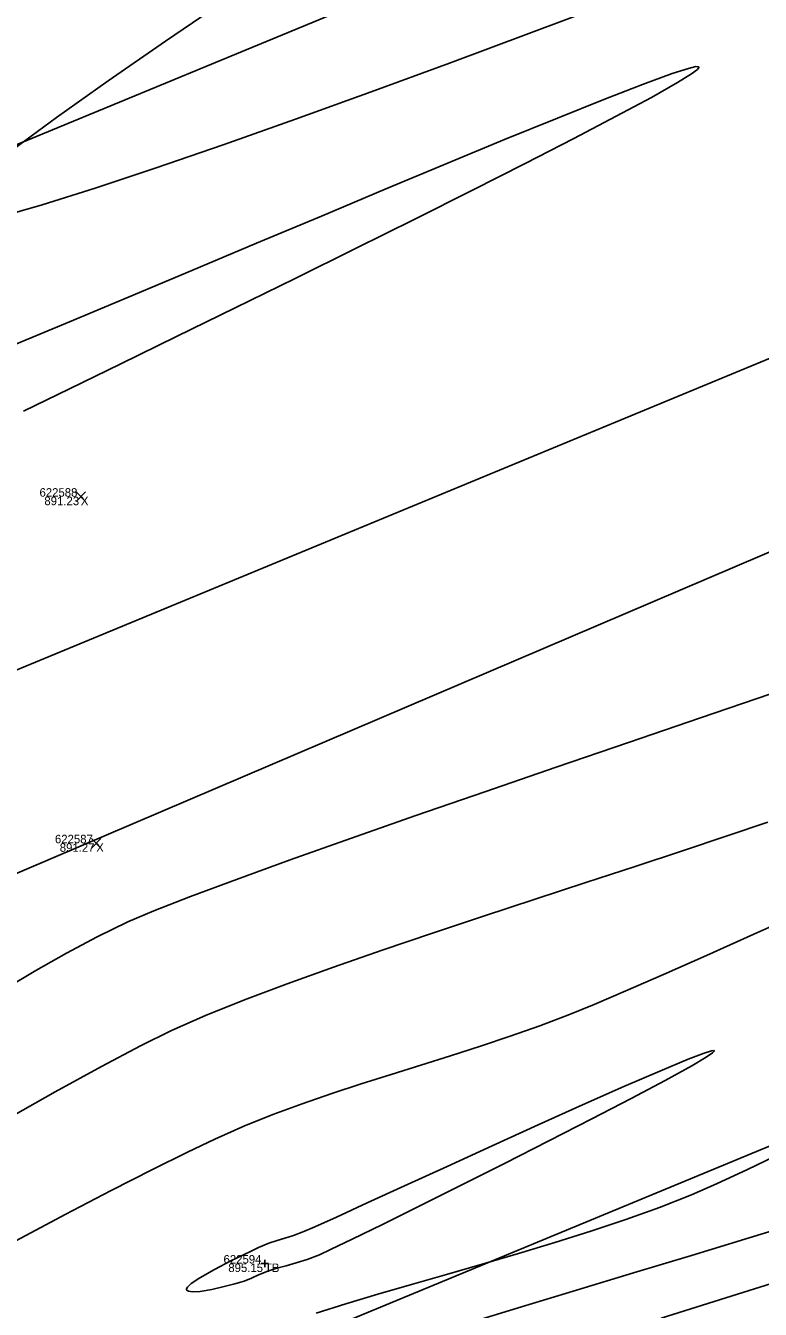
# Model space of a CAD drawing. Extents: x 1957117 to 1971063, y 701601 to 715861.
# Drawn here: x 1966496.9 to 1966527.1, y 709475.4 to 709528.3 of the extents above; entities that cross this region are included whole.
import ezdxf

# ---------------------------------------------------------------- set-up
doc = ezdxf.new("R2010")
doc.units = 0
for name, color, linetype in [('AP_X_Lights', 7, 'Continuous'), ('DT_X_Contour_Major', 7, 'Continuous'), ('DT_X_Contour_Minor', 7, 'Continuous'), ('GE_X_CL_20', 7, 'Continuous'), ('PV_P_Drive', 7, 'Continuous'), ('PV_P_Shoulder', 7, 'Continuous'), ('RS_Raster1', 7, 'Continuous'), ('RW_X_Esmt_RR', 7, 'Continuous'), ('RW_X_Fee_RW', 7, 'Continuous'), ('SC_Scratch1', 7, 'Continuous'), ('SC_Shading5', 7, 'Continuous')]:
    doc.layers.add(name, color=color, linetype=linetype)

msp = doc.modelspace()

# ---------------------------------------------------------------- linework, layer by layer
at = {"layer": 'AP_X_Lights'}
for p, q in [((1966498.939, 709508.654), (1966499.327, 709509.044)), ((1966498.939, 709509.044), (1966499.327, 709508.654)), ((1966499.573, 709494.368), (1966499.961, 709494.758)), ((1966499.573, 709494.758), (1966499.961, 709494.368))]:
    msp.add_line(p, q, dxfattribs=at)
at = {"layer": 'DT_X_Contour_Major'}
msp.add_lwpolyline([(1966506.451, 709477.899), (1966506.367, 709477.859), (1966506.172, 709477.768), (1966505.828, 709477.603), (1966505.308, 709477.347), (1966504.635, 709476.997), (1966504.036, 709476.655), (1966503.681, 709476.417), (1966503.523, 709476.273), (1966503.482, 709476.198), (1966503.484, 709476.169), (1966503.5, 709476.139), (1966503.564, 709476.097), (1966503.728, 709476.07), (1966504.043, 709476.089), (1966504.529, 709476.174), (1966505.035, 709476.291), (1966505.475, 709476.4), (1966505.866, 709476.518), (1966506.163, 709476.643), (1966506.457, 709476.778), (1966506.842, 709476.93), (1966507.211, 709477.047), (1966507.593, 709477.152), (1966508.002, 709477.266), (1966508.455, 709477.41), (1966508.968, 709477.604), (1966509.423, 709477.815), (1966510.314, 709478.245), (1966511.558, 709478.856), (1966513.072, 709479.607), (1966514.774, 709480.457), (1966516.58, 709481.366), (1966518.409, 709482.295), (1966520.178, 709483.202), (1966521.804, 709484.048), (1966523.204, 709484.792), (1966524.297, 709485.395), (1966524.894, 709485.748), (1966525.152, 709485.923), (1966525.224, 709485.994), (1966525.228, 709486.013), (1966525.21, 709486.023), (1966525.109, 709486.009), (1966524.806, 709485.915), (1966524.149, 709485.663), (1966522.981, 709485.176), (1966521.505, 709484.535), (1966519.806, 709483.781), (1966517.969, 709482.954), (1966516.078, 709482.096), (1966514.218, 709481.246), (1966512.472, 709480.446), (1966510.925, 709479.737), (1966509.662, 709479.158), (1966508.767, 709478.751), (1966508.323, 709478.557), (1966507.891, 709478.399), (1966507.54, 709478.291), (1966507.218, 709478.196), (1966506.873, 709478.077)], close=True, dxfattribs=at)
msp.add_lwpolyline([(1966506.451, 709477.899), (1966506.367, 709477.859), (1966506.172, 709477.768), (1966505.828, 709477.603), (1966505.308, 709477.347), (1966504.635, 709476.997), (1966504.036, 709476.655), (1966503.681, 709476.417), (1966503.523, 709476.273), (1966503.482, 709476.198), (1966503.484, 709476.169), (1966503.5, 709476.139), (1966503.564, 709476.097), (1966503.728, 709476.07), (1966504.043, 709476.089), (1966504.529, 709476.174), (1966505.035, 709476.291), (1966505.475, 709476.4), (1966505.866, 709476.518), (1966506.163, 709476.643), (1966506.457, 709476.778), (1966506.842, 709476.93), (1966507.211, 709477.047), (1966507.593, 709477.152), (1966508.002, 709477.266), (1966508.455, 709477.41), (1966508.968, 709477.604), (1966509.423, 709477.815), (1966510.314, 709478.245), (1966511.558, 709478.856), (1966513.072, 709479.607), (1966514.774, 709480.457), (1966516.58, 709481.366), (1966518.409, 709482.295), (1966520.178, 709483.202), (1966521.804, 709484.048), (1966523.204, 709484.792), (1966524.297, 709485.395), (1966524.894, 709485.748), (1966525.152, 709485.923), (1966525.224, 709485.994), (1966525.228, 709486.013), (1966525.21, 709486.023), (1966525.109, 709486.009), (1966524.806, 709485.915), (1966524.149, 709485.663), (1966522.981, 709485.176), (1966521.505, 709484.535), (1966519.806, 709483.781), (1966517.969, 709482.954), (1966516.078, 709482.096), (1966514.218, 709481.246), (1966512.472, 709480.446), (1966510.925, 709479.737), (1966509.662, 709479.158), (1966508.767, 709478.751), (1966508.323, 709478.557), (1966507.891, 709478.399), (1966507.54, 709478.291), (1966507.218, 709478.196), (1966506.873, 709478.077)], close=True, dxfattribs=at)
at = {"layer": 'DT_X_Contour_Minor'}
for points in [[(1966495.709, 709520.355), (1966497.534, 709520.877), (1966499.727, 709521.566), (1966502.233, 709522.399), (1966504.999, 709523.354), (1966507.971, 709524.408), (1966511.096, 709525.538), (1966514.321, 709526.723), (1966517.591, 709527.94), (1966520.854, 709529.166)], [(1966495.709, 709520.355), (1966497.534, 709520.877), (1966499.727, 709521.566), (1966502.233, 709522.399), (1966504.999, 709523.354), (1966507.971, 709524.408), (1966511.096, 709525.538), (1966514.321, 709526.723), (1966517.591, 709527.94), (1966520.854, 709529.166)], [(1966505.196, 709529.388), (1966502.627, 709527.632), (1966500.256, 709525.986), (1966498.134, 709524.477), (1966496.309, 709523.136)], [(1966505.196, 709529.388), (1966502.627, 709527.632), (1966500.256, 709525.986), (1966498.134, 709524.477), (1966496.309, 709523.136)], [(1966496.771, 709512.372), (1966498.667, 709513.293), (1966500.788, 709514.326), (1966503.079, 709515.446), (1966505.487, 709516.627), (1966507.961, 709517.846), (1966510.446, 709519.076), (1966512.89, 709520.293), (1966515.239, 709521.472), (1966517.441, 709522.588), (1966519.443, 709523.616), (1966521.192, 709524.53), (1966522.635, 709525.307), (1966523.718, 709525.921), (1966524.29, 709526.278), (1966524.53, 709526.459), (1966524.593, 709526.535), (1966524.594, 709526.56), (1966524.575, 709526.574), (1966524.472, 709526.575), (1966524.167, 709526.505), (1966523.497, 709526.29), (1966522.276, 709525.844), (1966520.682, 709525.224), (1966518.768, 709524.457), (1966516.592, 709523.567), (1966514.208, 709522.581), (1966511.673, 709521.523), (1966509.041, 709520.419), (1966506.369, 709519.296), (1966503.711, 709518.177), (1966501.125, 709517.089), (1966498.664, 709516.058), (1966496.385, 709515.108)], [(1966496.771, 709512.372), (1966498.667, 709513.293), (1966500.788, 709514.326), (1966503.079, 709515.446), (1966505.487, 709516.627), (1966507.961, 709517.846), (1966510.446, 709519.076), (1966512.89, 709520.293), (1966515.239, 709521.472), (1966517.441, 709522.588), (1966519.443, 709523.616), (1966521.192, 709524.53), (1966522.635, 709525.307), (1966523.718, 709525.921), (1966524.29, 709526.278), (1966524.53, 709526.459), (1966524.593, 709526.535), (1966524.594, 709526.56), (1966524.575, 709526.574), (1966524.472, 709526.575), (1966524.167, 709526.505), (1966523.497, 709526.29), (1966522.276, 709525.844), (1966520.682, 709525.224), (1966518.768, 709524.457), (1966516.592, 709523.567), (1966514.208, 709522.581), (1966511.673, 709521.523), (1966509.041, 709520.419), (1966506.369, 709519.296), (1966503.711, 709518.177), (1966501.125, 709517.089), (1966498.664, 709516.058), (1966496.385, 709515.108)], [(1966527.563, 709500.723), (1966524.665, 709499.737), (1966521.696, 709498.724), (1966518.713, 709497.703), (1966515.771, 709496.69), (1966512.927, 709495.703), (1966510.238, 709494.76), (1966507.758, 709493.879), (1966505.546, 709493.077), (1966503.655, 709492.371), (1966502.144, 709491.78), (1966501.068, 709491.32), (1966499.807, 709490.705), (1966498.544, 709490.033), (1966497.279, 709489.315), (1966496.013, 709488.56)], [(1966527.563, 709500.723), (1966524.665, 709499.737), (1966521.696, 709498.724), (1966518.713, 709497.703), (1966515.771, 709496.69), (1966512.927, 709495.703), (1966510.238, 709494.76), (1966507.758, 709493.879), (1966505.546, 709493.077), (1966503.655, 709492.371), (1966502.144, 709491.78), (1966501.068, 709491.32), (1966499.807, 709490.705), (1966498.544, 709490.033), (1966497.279, 709489.315), (1966496.013, 709488.56)], [(1966527.431, 709495.44), (1966525.753, 709494.865), (1966523.923, 709494.253), (1966521.974, 709493.611), (1966519.938, 709492.946), (1966517.844, 709492.262), (1966515.726, 709491.565), (1966513.615, 709490.863), (1966511.542, 709490.16), (1966509.54, 709489.462), (1966507.639, 709488.776), (1966505.871, 709488.108), (1966504.269, 709487.462), (1966502.862, 709486.846), (1966501.593, 709486.221), (1966499.979, 709485.367), (1966498.07, 709484.315), (1966495.914, 709483.096), (1966493.559, 709481.74), (1966491.053, 709480.28), (1966488.446, 709478.745), (1966485.785, 709477.168), (1966483.119, 709475.58), (1966480.497, 709474.01)], [(1966527.431, 709495.44), (1966525.753, 709494.865), (1966523.923, 709494.253), (1966521.974, 709493.611), (1966519.938, 709492.946), (1966517.844, 709492.262), (1966515.726, 709491.565), (1966513.615, 709490.863), (1966511.542, 709490.16), (1966509.54, 709489.462), (1966507.639, 709488.776), (1966505.871, 709488.108), (1966504.269, 709487.462), (1966502.862, 709486.846), (1966501.593, 709486.221), (1966499.979, 709485.367), (1966498.07, 709484.315), (1966495.914, 709483.096), (1966493.559, 709481.74), (1966491.053, 709480.28), (1966488.446, 709478.745), (1966485.785, 709477.168), (1966483.119, 709475.58), (1966480.497, 709474.01)], [(1966528.962, 709491.755), (1966526.861, 709490.813), (1966524.907, 709489.941), (1966523.136, 709489.158), (1966521.582, 709488.48), (1966520.28, 709487.924), (1966519.265, 709487.509), (1966518.044, 709487.044), (1966516.819, 709486.611), (1966515.592, 709486.2), (1966514.365, 709485.807), (1966513.137, 709485.422), (1966511.911, 709485.039), (1966510.687, 709484.65), (1966509.468, 709484.249), (1966508.254, 709483.828), (1966507.047, 709483.38), (1966505.847, 709482.897), (1966504.657, 709482.372), (1966503.53, 709481.834), (1966502.087, 709481.117), (1966500.387, 709480.25), (1966498.489, 709479.262), (1966496.452, 709478.183)], [(1966528.962, 709491.755), (1966526.861, 709490.813), (1966524.907, 709489.941), (1966523.136, 709489.158), (1966521.582, 709488.48), (1966520.28, 709487.924), (1966519.265, 709487.509), (1966518.044, 709487.044), (1966516.819, 709486.611), (1966515.592, 709486.2), (1966514.365, 709485.807), (1966513.137, 709485.422), (1966511.911, 709485.039), (1966510.687, 709484.65), (1966509.468, 709484.249), (1966508.254, 709483.828), (1966507.047, 709483.38), (1966505.847, 709482.897), (1966504.657, 709482.372), (1966503.53, 709481.834), (1966502.087, 709481.117), (1966500.387, 709480.25), (1966498.489, 709479.262), (1966496.452, 709478.183)], [(1966508.825, 709475.196), (1966510.053, 709475.58), (1966511.369, 709475.973), (1966512.756, 709476.375), (1966514.196, 709476.789), (1966515.672, 709477.213), (1966517.166, 709477.651), (1966518.66, 709478.103), (1966520.137, 709478.57), (1966521.58, 709479.054), (1966522.971, 709479.555), (1966524.292, 709480.074), (1966525.326, 709480.525), (1966526.6, 709481.118), (1966528.084, 709481.836)], [(1966508.825, 709475.196), (1966510.053, 709475.58), (1966511.369, 709475.973), (1966512.756, 709476.375), (1966514.196, 709476.789), (1966515.672, 709477.213), (1966517.166, 709477.651), (1966518.66, 709478.103), (1966520.137, 709478.57), (1966521.58, 709479.054), (1966522.971, 709479.555), (1966524.292, 709480.074), (1966525.326, 709480.525), (1966526.6, 709481.118), (1966528.084, 709481.836)], [(1966515.129, 709474.8), (1966517.281, 709475.455), (1966519.554, 709476.143), (1966521.905, 709476.852), (1966524.291, 709477.574), (1966526.672, 709478.297), (1966529.004, 709479.012)], [(1966515.129, 709474.8), (1966517.281, 709475.455), (1966519.554, 709476.143), (1966521.905, 709476.852), (1966524.291, 709477.574), (1966526.672, 709478.297), (1966529.004, 709479.012)], [(1966523.036, 709474.99), (1966526.181, 709475.979), (1966529.423, 709476.996)], [(1966523.036, 709474.99), (1966526.181, 709475.979), (1966529.423, 709476.996)]]:
    msp.add_lwpolyline(points, dxfattribs=at)
at = {"layer": 'GE_X_CL_20'}
msp.add_lwpolyline([(1966828.097, 709638.981), (1965844.448, 709231.801)], dxfattribs=at)
at = {"layer": 'PV_P_Drive'}
for p, q in [((1966506.569, 709477.241), (1966506.861, 709477.241)), ((1966506.715, 709477.387), (1966506.715, 709477.095)), ((1966506.715, 709477.241), (1966506.715, 709477.241))]:
    msp.add_line(p, q, dxfattribs=at)
at = {"layer": 'RW_X_Esmt_RR'}
for p, q in [((1965836.799, 709250.281), (1966820.447, 709657.46)), ((1965855.922, 709204.082), (1966839.571, 709611.262))]:
    msp.add_line(p, q, dxfattribs=at)
at = {"layer": 'RW_X_Fee_RW'}
msp.add_lwpolyline([(1963881.046, 707276.431), (1964172.578, 707701.964), (1964668.324, 708419.582), (1964735.207, 708501.875), (1964966.496, 708718.802), (1965107.468, 708816.338), (1965585.552, 709094.216), (1966091.861, 709326.705), (1966247.281, 709386.816), (1966633.174, 709551.737), (1966943.202, 709670.565), (1967172.032, 709812.662), (1967935.697, 710373.174), (1968346.714, 710683.963), (1968484.345, 710796.182), (1968743.632, 711067.038), (1968903.937, 711275.819), (1969041.222, 711501.316), (1969638.166, 712572.015), (1970019.077, 713196.718)], dxfattribs=at)
at = {"layer": 'SC_Shading5'}
for points in [[(1963589.678, 706586.994), (1963626.625, 706689.548), (1963651.76, 706746.832), (1963668.09, 706778.596), (1963682.768, 706805.402), (1963734.424, 706911.594), (1963826.849, 707116.717), (1963877.258, 707215.645), (1963964.981, 707354.472), (1964070.526, 707509.355), (1964132.574, 707601.994), (1964163.9, 707642.169), (1964191.2, 707685.167), (1964278.98, 707807.131), (1964326.11, 707874.364), (1964396.427, 707968.962), (1964508.519, 708133.679), (1964655.588, 708336.552), (1964745.319, 708429.172), (1964840.327, 708522.317), (1964988.178, 708660.245), (1965089.796, 708739.041), (1965251.743, 708835.216), (1965415.807, 708922.048), (1965866.2, 709149.38), (1966173.543, 709294.131), (1966283.627, 709338.196), (1966534.003, 709419.214), (1966689.084, 709471.266), (1967008.468, 709641.817), (1967166.677, 709750.124), (1967422.113, 709931.083), (1967818.707, 710198.831), (1968187.021, 710459.852), (1968360.589, 710592.493), (1968496.543, 710707.847), (1968606.427, 710809.378), (1968733.391, 710937.091), (1968807.28, 711025.4), (1968843.008, 711077.094), (1968863.233, 711106.099), (1968909.747, 711171.311), (1968974.133, 711279.559), (1969130.932, 711546.915), (1969247.433, 711744.686), (1969402.714, 712016.424), (1969505.287, 712191.789), (1969666.311, 712460.805), (1969771.586, 712639.896), (1969880.058, 712820.917), (1969964.994, 712955.706), (1969990.005, 713000.084), (1970030.065, 713068.479)], [(1963609.915, 706579.703), (1963646.615, 706681.572), (1963671.193, 706737.585), (1963687.092, 706768.511), (1963701.884, 706795.526), (1963753.906, 706902.469), (1963846.249, 707107.41), (1963895.973, 707204.994), (1963982.966, 707342.667), (1964088.35, 707497.312), (1964150.015, 707589.379), (1964181.502, 707629.761), (1964209.024, 707673.109), (1964296.517, 707794.674), (1964343.552, 707861.772), (1964413.958, 707956.489), (1964526.123, 708121.313), (1964672.104, 708322.686), (1964760.576, 708414.006), (1964855.195, 708506.77), (1965002.134, 708643.847), (1965101.925, 708721.226), (1965262.272, 708816.451), (1965425.685, 708902.939), (1965875.63, 709130.044), (1966182.13, 709274.398), (1966290.944, 709317.954), (1966540.737, 709398.785), (1966697.632, 709451.445), (1967019.644, 709623.399), (1967178.971, 709732.471), (1967434.35, 709913.39), (1967830.945, 710181.14), (1968199.774, 710442.525), (1968374.086, 710575.735), (1968510.806, 710691.739), (1968621.36, 710793.889), (1968749.296, 710922.58), (1968824.413, 711012.355), (1968860.678, 711064.827), (1968880.812, 711093.701), (1968927.778, 711159.547), (1968992.655, 711268.62), (1969149.476, 711536.015), (1969266.039, 711733.891), (1969421.336, 712005.657), (1969523.8, 712180.835), (1969684.812, 712449.831), (1969790.084, 712628.917), (1969898.385, 712809.653), (1969983.474, 712944.685), (1970008.657, 712989.367), (1970048.626, 713057.607)]]:
    msp.add_spline(points, degree=3, dxfattribs=at)

# ---------------------------------------------------------------- texts
at = {"layer": 'PV_P_Shoulder'}
for s, p in [('891.23', (1966497.631, 709508.499)), ('891.27', (1966498.265, 709494.213)), ('895.15', (1966505.208, 709476.891))]:
    msp.add_text(s, height=0.35, dxfattribs=at).set_placement(p)
at = {"layer": 'RS_Raster1'}
for s, p in [('622588', (1966497.43, 709508.849)), ('622587', (1966498.067, 709494.563)), ('622594', (1966505.012, 709477.241))]:
    msp.add_text(s, height=0.35, dxfattribs=at).set_placement(p)
at = {"layer": 'SC_Scratch1'}
for s, p in [('X', (1966499.133, 709508.499)), ('X', (1966499.767, 709494.213)), ('TB', (1966506.715, 709476.891))]:
    msp.add_text(s, height=0.35, dxfattribs=at).set_placement(p)

doc.saveas('drawing.dxf')
